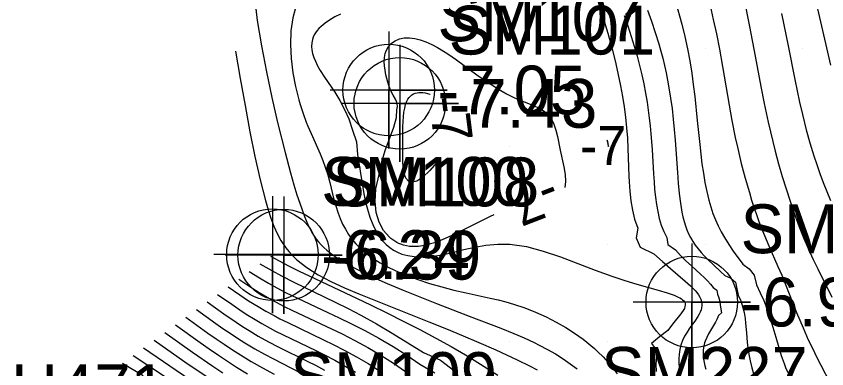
# Model space of a CAD drawing. Extents: x 2602990 to 2605851, y 618069 to 619180.
# Drawn here: x 2604049.7 to 2604091.24, y 618793.62 to 618811.67 of the extents above; entities that cross this region are included whole.
import ezdxf

# ---------------------------------------------------------------- set-up
doc = ezdxf.new("R2010")
doc.units = 0
for name, color, linetype in [('Default', 7, 'Continuous'), ('DTM Contours Major', 7, 'Continuous'), ('DTM Contours Minor', 7, 'Continuous'), ('DTM Contours Minor Text', 7, 'Continuous'), ('Exist DTM Regular Point Underwater CELL', 7, 'Continuous'), ('Exist DTM Regular Point Underwater Cogo Elevation', 7, 'Continuous'), ('Exist DTM Regular Point Underwater Cogo Number', 7, 'Continuous'), ('Exist DTM Scan Elevation Point', 7, 'Continuous')]:
    doc.layers.add(name, color=color, linetype=linetype)

# ---------------------------------------------------------------- blocks, each defined once
blk = doc.blocks.new('POINT_DISPLAY')
at = {"layer": 'Default'}
blk.add_line((0, 0), (0, 0), dxfattribs=at)

msp = doc.modelspace()

# ---------------------------------------------------------------- linework, layer by layer
at = {"layer": 'DTM Contours Major'}
for points in [[(2604085.252, 618812.224), (2604085.42, 618811.503), (2604085.576, 618810.772), (2604085.73, 618809.985), (2604085.888, 618809.099), (2604086.229, 618807.114), (2604086.373, 618806.327), (2604086.548, 618805.462), (2604086.673, 618804.894), (2604086.857, 618804.13), (2604087.055, 618803.379), (2604087.268, 618802.64), (2604087.383, 618802.263), (2604087.503, 618801.89), (2604087.628, 618801.522), (2604087.758, 618801.158), (2604087.893, 618800.799), (2604088.036, 618800.446), (2604088.262, 618799.922), (2604088.735, 618798.866), (2604088.928, 618798.408), (2604089.31, 618797.461), (2604089.692, 618796.5), (2604090.018, 618795.718), (2604090.289, 618795.111), (2604090.496, 618794.672), (2604090.709, 618794.242), (2604090.931, 618793.809), (2604091.397, 618792.93)], [(2604062.184, 618799.003), (2604062.793, 618798.652), (2604063.298, 618798.378), (2604063.926, 618798.058), (2604065.472, 618797.313), (2604066.071, 618797.021), (2604066.7, 618796.705), (2604067.354, 618796.363), (2604068.153, 618795.925), (2604068.963, 618795.452), (2604069.768, 618794.949), (2604070.574, 618794.457), (2604071.442, 618794.059), (2604072.181, 618793.504)], [(2604056.769, 618795.085), (2604058.344, 618793.987), (2604059.484, 618793.207)]]:
    msp.add_lwpolyline(points, dxfattribs=at)
at = {"layer": 'DTM Contours Minor'}
for points in [[(2604061.9, 618812.666), (2604062.048, 618811.46), (2604062.26, 618810.164), (2604062.517, 618808.829), (2604062.801, 618807.504), (2604063.093, 618806.24), (2604063.476, 618804.694), (2604063.754, 618803.647), (2604063.926, 618803.046), (2604064.085, 618802.532), (2604064.313, 618801.856), (2604064.469, 618801.427), (2604064.553, 618801.211), (2604064.642, 618801.002), (2604064.74, 618800.798), (2604064.848, 618800.6), (2604064.971, 618800.407), (2604065.076, 618800.261), (2604065.192, 618800.117), (2604065.32, 618799.975), (2604065.46, 618799.835), (2604065.614, 618799.697), (2604065.781, 618799.56), (2604066.155, 618799.293), (2604066.581, 618799.029), (2604067.055, 618798.769), (2604067.572, 618798.509), (2604068.126, 618798.25), (2604068.713, 618797.991), (2604069.528, 618797.647), (2604070.373, 618797.304), (2604071.23, 618796.966), (2604072.908, 618796.322), (2604074.527, 618795.705), (2604075.198, 618795.434), (2604075.735, 618795.201), (2604076.248, 618794.961), (2604076.498, 618794.837), (2604076.919, 618794.615), (2604077.327, 618794.383), (2604077.719, 618794.139), (2604078.092, 618793.883), (2604078.443, 618793.614)], [(2604079.558, 618812.268), (2604079.765, 618811.636), (2604080.015, 618810.799), (2604080.234, 618809.999), (2604080.423, 618809.234), (2604080.549, 618808.671), (2604080.662, 618808.116), (2604080.762, 618807.569), (2604080.847, 618807.032), (2604080.916, 618806.508), (2604080.973, 618805.96), (2604081.015, 618805.423), (2604081.044, 618804.894), (2604081.096, 618803.481), (2604081.109, 618803.198), (2604081.142, 618802.712), (2604081.194, 618802.227), (2604081.273, 618801.749), (2604081.387, 618801.282), (2604081.546, 618800.83), (2604081.47, 618800.33), (2604081.675, 618799.849), (2604082.37, 618799.504), (2604082.819, 618799.124), (2604083.226, 618798.758), (2604083.987, 618798.108), (2604084.258, 618797.863), (2604084.376, 618797.746), (2604084.483, 618797.632), (2604084.576, 618797.521), (2604084.655, 618797.412), (2604084.723, 618797.298), (2604084.775, 618797.185), (2604084.81, 618797.074), (2604084.829, 618796.964), (2604084.832, 618796.855), (2604084.82, 618796.746), (2604084.791, 618796.635), (2604084.749, 618796.525), (2604084.693, 618796.413), (2604084.628, 618796.3), (2604084.471, 618796.066), (2604084.207, 618795.698), (2604084.074, 618795.499), (2604083.949, 618795.288), (2604083.839, 618795.064), (2604083.751, 618794.825), (2604083.697, 618794.607), (2604083.664, 618794.377), (2604083.651, 618794.133), (2604083.658, 618793.877), (2604083.684, 618793.608)], [(2604083.49, 618812.432), (2604083.801, 618811.271), (2604083.957, 618810.637), (2604084.097, 618810.003), (2604084.214, 618809.388), (2604084.317, 618808.755), (2604084.397, 618808.169), (2604084.468, 618807.567), (2604084.596, 618806.336), (2604084.722, 618805.103), (2604084.778, 618804.603), (2604084.84, 618804.111), (2604084.91, 618803.63), (2604084.99, 618803.16), (2604085.083, 618802.704), (2604085.191, 618802.264), (2604085.292, 618801.916), (2604085.405, 618801.58), (2604085.531, 618801.255), (2604085.67, 618800.94), (2604085.822, 618800.635), (2604085.987, 618800.34), (2604086.209, 618799.988), (2604086.445, 618799.647), (2604086.932, 618798.978), (2604087.265, 618798.747), (2604087.521, 618798.422), (2604087.63, 618797.919), (2604087.823, 618797.514), (2604088.004, 618797.113), (2604088.164, 618796.713), (2604088.304, 618796.318), (2604088.426, 618795.933), (2604088.619, 618795.245), (2604088.771, 618794.708), (2604088.901, 618794.3), (2604089.047, 618793.894), (2604089.128, 618793.692), (2604089.239, 618793.43)], [(2604087.057, 618812.261), (2604087.284, 618811.143), (2604087.566, 618809.635), (2604087.854, 618808.079), (2604088.028, 618807.208), (2604088.236, 618806.248), (2604088.349, 618805.759), (2604088.468, 618805.266), (2604088.594, 618804.769), (2604088.769, 618804.119), (2604088.955, 618803.47), (2604089.149, 618802.828), (2604089.352, 618802.199), (2604089.561, 618801.591), (2604089.821, 618800.887), (2604090.058, 618800.299), (2604090.283, 618799.783), (2604090.545, 618799.219), (2604090.779, 618798.737), (2604091.501, 618797.295)], [(2604090.704, 618812.278), (2604091.428, 618809.165)], [(2604063.998, 618812.027), (2604063.879, 618811.585), (2604063.778, 618810.922), (2604063.749, 618810.223), (2604063.784, 618809.505), (2604063.874, 618808.783), (2604064.008, 618808.075), (2604064.179, 618807.397), (2604064.25, 618807.156), (2604064.401, 618806.694), (2604064.563, 618806.253), (2604064.648, 618806.041), (2604064.804, 618805.672), (2604065.269, 618804.623), (2604065.409, 618804.281), (2604065.535, 618803.937), (2604065.658, 618803.546), (2604065.765, 618803.152), (2604065.964, 618802.363), (2604066.072, 618801.974), (2604066.194, 618801.594), (2604066.302, 618801.309), (2604066.426, 618801.032), (2604066.566, 618800.764), (2604066.725, 618800.504), (2604066.904, 618800.255), (2604067.106, 618800.018), (2604067.372, 618799.754), (2604067.669, 618799.506), (2604067.995, 618799.273), (2604068.347, 618799.054), (2604068.725, 618798.849), (2604069.125, 618798.655), (2604069.683, 618798.417), (2604070.271, 618798.199), (2604070.879, 618797.998), (2604071.5, 618797.816), (2604072.126, 618797.652), (2604072.75, 618797.505), (2604073.989, 618797.24), (2604074.393, 618797.148), (2604074.791, 618797.049), (2604075.184, 618796.939), (2604075.757, 618796.748), (2604076.314, 618796.527), (2604076.852, 618796.282), (2604077.367, 618796.016), (2604077.855, 618795.734), (2604078.313, 618795.442), (2604078.532, 618795.291), (2604078.743, 618795.138), (2604078.945, 618794.982), (2604079.14, 618794.824), (2604079.327, 618794.662), (2604079.507, 618794.496), (2604079.772, 618794.231), (2604080.023, 618793.955), (2604080.264, 618793.665), (2604080.495, 618793.366)], [(2604066.309, 618811.784), (2604066.019, 618811.634), (2604065.756, 618811.478), (2604065.521, 618811.316), (2604065.319, 618811.147), (2604065.213, 618811.042), (2604065.119, 618810.935), (2604065.038, 618810.825), (2604064.971, 618810.712), (2604064.917, 618810.596), (2604064.876, 618810.478), (2604064.841, 618810.306), (2604064.831, 618810.129), (2604064.847, 618809.946), (2604064.885, 618809.758), (2604064.946, 618809.564), (2604065.027, 618809.365), (2604065.141, 618809.137), (2604065.277, 618808.902), (2604065.503, 618808.55), (2604066.019, 618807.78), (2604066.279, 618807.357), (2604066.523, 618806.904), (2604066.737, 618806.418), (2604066.926, 618805.836), (2604067.127, 618805.25), (2604067.19, 618804.587), (2604067.385, 618803.307), (2604067.49, 618802.686), (2604067.585, 618802.229), (2604067.694, 618801.794), (2604067.821, 618801.384), (2604067.968, 618801.004), (2604068.136, 618800.658), (2604068.329, 618800.351), (2604068.484, 618800.154), (2604068.653, 618799.98), (2604068.835, 618799.828), (2604069.03, 618799.697), (2604069.238, 618799.588), (2604069.459, 618799.5), (2604069.769, 618799.417), (2604070.099, 618799.368), (2604070.45, 618799.352), (2604070.835, 618799.293), (2604071.206, 618799.411), (2604071.611, 618799.482), (2604072.114, 618799.596), (2604072.64, 618799.725), (2604073.192, 618799.85), (2604073.768, 618799.951), (2604074.371, 618800.007), (2604075, 618800), (2604075.84, 618799.879), (2604076.71, 618799.653), (2604077.597, 618799.356), (2604078.486, 618799.02), (2604079.364, 618798.677), (2604080.215, 618798.36), (2604080.879, 618798.139), (2604081.505, 618797.95), (2604082.603, 618797.643), (2604083.053, 618797.511), (2604083.423, 618797.385), (2604083.627, 618797.298), (2604083.713, 618797.254), (2604083.787, 618797.209), (2604083.849, 618797.162), (2604083.917, 618797.094), (2604083.958, 618797.031), (2604083.981, 618796.963), (2604083.985, 618796.887), (2604083.97, 618796.805), (2604083.937, 618796.717), (2604083.905, 618796.654), (2604083.758, 618796.432), (2604083.331, 618795.9), (2604083.096, 618795.592), (2604082.666, 618795.268), (2604082.255, 618794.923), (2604082.518, 618794.571), (2604082.514, 618794.223), (2604082.483, 618793.862), (2604082.489, 618793.488)], [(2604082.055, 618811.989), (2604082.254, 618811.416), (2604082.446, 618810.838), (2604082.624, 618810.258), (2604082.73, 618809.888), (2604082.828, 618809.517), (2604082.919, 618809.145), (2604083.003, 618808.771), (2604083.079, 618808.394), (2604083.148, 618808.015), (2604083.232, 618807.484), (2604083.304, 618806.949), (2604083.365, 618806.411), (2604083.417, 618805.872), (2604083.462, 618805.334), (2604083.579, 618803.668), (2604083.622, 618803.124), (2604083.672, 618802.601), (2604083.734, 618802.105), (2604083.812, 618801.641), (2604083.864, 618801.397), (2604083.923, 618801.165), (2604083.99, 618800.943), (2604084.066, 618800.732), (2604084.15, 618800.532), (2604084.246, 618800.341), (2604084.366, 618800.137), (2604084.498, 618799.944), (2604084.642, 618799.76), (2604084.795, 618799.583), (2604084.956, 618799.412), (2604085.123, 618799.244), (2604085.79, 618798.61), (2604086.004, 618798.393), (2604086.313, 618798.257), (2604086.559, 618798.06), (2604086.63, 618797.709), (2604086.702, 618797.393), (2604086.823, 618797.106), (2604086.92, 618796.81), (2604086.995, 618796.508), (2604087.05, 618796.203), (2604087.079, 618795.961), (2604087.118, 618795.471), (2604087.155, 618794.967), (2604087.183, 618794.708), (2604087.234, 618794.373), (2604087.303, 618794.03), (2604087.391, 618793.679), (2604087.497, 618793.322)], [(2604088.92, 618811.815), (2604089.25, 618810.161), (2604089.592, 618808.425), (2604089.837, 618807.275), (2604089.984, 618806.636), (2604090.182, 618805.853), (2604090.365, 618805.196), (2604090.57, 618804.529), (2604090.718, 618804.082), (2604090.878, 618803.627), (2604091.049, 618803.166), (2604091.232, 618802.703), (2604091.425, 618802.241)], [(2604080.849, 618811.709), (2604081.034, 618811.174), (2604081.212, 618810.635), (2604081.379, 618810.094), (2604081.514, 618809.621), (2604081.64, 618809.148), (2604081.754, 618808.676), (2604081.857, 618808.207), (2604081.949, 618807.739), (2604082.029, 618807.274), (2604082.089, 618806.864), (2604082.141, 618806.458), (2604082.185, 618806.053), (2604082.223, 618805.652), (2604082.282, 618804.857), (2604082.355, 618803.601), (2604082.382, 618803.195), (2604082.415, 618802.796), (2604082.456, 618802.407), (2604082.507, 618802.033), (2604082.572, 618801.67), (2604082.654, 618801.319), (2604082.756, 618800.981), (2604082.882, 618800.659), (2604083.036, 618800.352), (2604083.083, 618799.984), (2604083.482, 618799.72), (2604083.742, 618799.431), (2604084.016, 618799.156), (2604084.295, 618798.895), (2604084.762, 618798.467), (2604084.945, 618798.294), (2604085.116, 618798.123), (2604085.272, 618797.954), (2604085.411, 618797.785), (2604085.6, 618797.657), (2604085.64, 618797.438), (2604085.702, 618797.249), (2604085.75, 618797.066), (2604085.772, 618796.884), (2604085.846, 618796.489), (2604085.687, 618796.349), (2604085.613, 618796.176), (2604085.525, 618796.005), (2604085.175, 618795.41), (2604085.081, 618795.227), (2604085.002, 618795.04), (2604084.97, 618794.944), (2604084.928, 618794.775), (2604084.904, 618794.599), (2604084.898, 618794.415), (2604084.906, 618794.265), (2604084.924, 618794.11), (2604084.954, 618793.949), (2604084.994, 618793.782), (2604085.044, 618793.609)], [(2604069.209, 618806.884), (2604069.229, 618807.05), (2604069.218, 618807.19), (2604069.184, 618807.31), (2604069.133, 618807.418), (2604069.012, 618807.624), (2604068.932, 618807.778), (2604068.86, 618807.944), (2604068.795, 618808.12), (2604068.739, 618808.303), (2604068.689, 618808.49), (2604068.646, 618808.68), (2604068.603, 618808.91), (2604068.573, 618809.135), (2604068.56, 618809.354), (2604068.568, 618809.563), (2604068.602, 618809.76), (2604068.665, 618809.941), (2604068.778, 618810.128), (2604068.93, 618810.288), (2604069.119, 618810.415), (2604069.338, 618810.508), (2604069.583, 618810.561), (2604069.851, 618810.57), (2604070.119, 618810.538), (2604070.399, 618810.468), (2604070.69, 618810.365), (2604070.988, 618810.231), (2604071.292, 618810.071), (2604071.598, 618809.888), (2604071.815, 618809.746), (2604072.252, 618809.441), (2604073.298, 618808.679), (2604073.683, 618808.411), (2604074.068, 618808.155), (2604074.451, 618807.917), (2604074.828, 618807.703), (2604075.196, 618807.517), (2604075.556, 618807.361), (2604076.214, 618807.1), (2604076.501, 618806.968), (2604076.753, 618806.818), (2604076.962, 618806.636), (2604077.129, 618806.41), (2604077.256, 618806.144), (2604077.355, 618805.845), (2604077.436, 618805.52), (2604077.58, 618804.817), (2604077.764, 618803.968), (2604077.828, 618803.568), (2604077.848, 618803.204), (2604077.805, 618802.905)], [(2604060.93, 618809.886), (2604061.176, 618808.479), (2604061.424, 618807.094), (2604061.676, 618805.755), (2604061.933, 618804.483), (2604062.197, 618803.303), (2604062.471, 618802.236), (2604062.607, 618801.768), (2604062.751, 618801.331), (2604062.905, 618800.923), (2604063.076, 618800.542), (2604063.266, 618800.189), (2604063.51, 618799.822), (2604063.662, 618799.629), (2604063.848, 618799.424), (2604064.044, 618799.235), (2604064.076, 618799.206), (2604064.588, 618798.805), (2604065.174, 618798.437), (2604065.822, 618798.096), (2604066.521, 618797.773), (2604067.26, 618797.46), (2604068.964, 618796.779), (2604070.842, 618796.033), (2604071.747, 618795.668), (2604072.607, 618795.315), (2604073.402, 618794.978), (2604074.274, 618794.59), (2604075.377, 618794.077), (2604075.994, 618793.774), (2604076.398, 618793.562)], [(2604070, 618803.182), (2604069.798, 618803.232), (2604069.662, 618803.389), (2604069.579, 618803.628), (2604069.535, 618803.925), (2604069.518, 618804.254), (2604069.51, 618805.346), (2604069.517, 618806.006), (2604069.527, 618806.275), (2604069.544, 618806.525), (2604069.568, 618806.755), (2604069.604, 618806.966), (2604069.653, 618807.154), (2604069.716, 618807.32), (2604069.768, 618807.418), (2604069.828, 618807.505), (2604069.896, 618807.581), (2604069.971, 618807.644), (2604070.055, 618807.696), (2604070.147, 618807.735), (2604070.237, 618807.759), (2604070.333, 618807.772), (2604070.436, 618807.775), (2604070.543, 618807.767), (2604070.655, 618807.748), (2604070.772, 618807.719), (2604070.901, 618807.675), (2604070.912, 618807.671)], [(2604074.176, 618801.509), (2604073.99, 618801.426), (2604073.371, 618801.12), (2604072.754, 618800.806), (2604072.149, 618800.506), (2604071.566, 618800.244), (2604071.347, 618800.156), (2604071.131, 618800.079), (2604070.921, 618800.012), (2604070.715, 618799.958), (2604070.515, 618799.917), (2604070.319, 618799.89), (2604070.157, 618799.88), (2604070, 618799.88), (2604069.845, 618799.891), (2604069.694, 618799.915), (2604069.547, 618799.95), (2604069.404, 618799.998), (2604069.298, 618800.042), (2604069.194, 618800.094), (2604069.092, 618800.154), (2604068.994, 618800.221), (2604068.898, 618800.296), (2604068.806, 618800.378), (2604068.525, 618800.708), (2604068.3, 618801.122), (2604068.147, 618801.617), (2604068.084, 618802.191), (2604068.128, 618802.841), (2604068.298, 618803.565), (2604068.415, 618804.165), (2604068.611, 618804.793), (2604069.046, 618805.993), (2604069.186, 618806.495), (2604069.209, 618806.884)], [(2604080.054, 618805.054), (2604080.009, 618805.247), (2604079.985, 618805.319), (2604079.981, 618805.324), (2604079.982, 618805.29), (2604080.016, 618805.119), (2604080.051, 618805.005), (2604080.058, 618804.998), (2604080.054, 618805.054)], [(2604071.33, 618804.301), (2604071.242, 618804.174), (2604070.893, 618803.768), (2604070.539, 618803.433), (2604070.226, 618803.221), (2604070, 618803.182)], [(2604062.726, 618799.395), (2604063.654, 618798.902), (2604064.198, 618798.627), (2604064.711, 618798.377), (2604067.161, 618797.225), (2604067.847, 618796.898), (2604068.684, 618796.49), (2604069.532, 618796.067), (2604070.375, 618795.634), (2604071.197, 618795.197), (2604071.982, 618794.763), (2604072.714, 618794.339), (2604073.17, 618794.062), (2604074.38, 618793.3)], [(2604061.643, 618798.611), (2604062.164, 618798.278), (2604062.619, 618798.005), (2604063.055, 618797.762), (2604063.504, 618797.529), (2604064.112, 618797.234), (2604065.669, 618796.51), (2604066.244, 618796.238), (2604066.837, 618795.949), (2604067.558, 618795.582), (2604068.285, 618795.19), (2604069.007, 618794.771), (2604069.711, 618794.327), (2604070.385, 618793.856), (2604071.157, 618793.422)], [(2604061.101, 618798.219), (2604061.765, 618797.773), (2604062.146, 618797.532), (2604062.562, 618797.286), (2604062.976, 618797.057), (2604063.435, 618796.82), (2604063.862, 618796.611), (2604065.85, 618795.673), (2604066.395, 618795.406), (2604067.055, 618795.069), (2604067.721, 618794.709), (2604068.381, 618794.324), (2604069.026, 618793.914), (2604069.645, 618793.478)], [(2604060.56, 618797.827), (2604061.158, 618797.41), (2604061.609, 618797.109), (2604062.095, 618796.805), (2604062.488, 618796.576), (2604062.91, 618796.345), (2604063.211, 618796.189), (2604063.617, 618795.987), (2604065.45, 618795.113), (2604065.944, 618794.869), (2604066.54, 618794.563), (2604067.14, 618794.235), (2604067.735, 618793.886), (2604068.318, 618793.512)], [(2604060.018, 618797.435), (2604060.739, 618796.925), (2604061.281, 618796.558), (2604061.564, 618796.375), (2604061.856, 618796.193), (2604062.292, 618795.936), (2604062.703, 618795.708), (2604062.99, 618795.557), (2604063.373, 618795.365), (2604065.046, 618794.556), (2604065.489, 618794.335), (2604066.022, 618794.058), (2604066.556, 618793.763), (2604067.086, 618793.448)], [(2604059.477, 618797.044), (2604060.328, 618796.436), (2604060.963, 618796.002), (2604061.292, 618795.787), (2604061.629, 618795.576), (2604062.103, 618795.294), (2604062.632, 618795), (2604063.125, 618794.746), (2604064.635, 618794.003), (2604065.028, 618793.804), (2604065.497, 618793.556)], [(2604058.935, 618796.652), (2604059.923, 618795.945), (2604060.287, 618795.692), (2604060.656, 618795.441), (2604061.032, 618795.194), (2604061.412, 618794.953), (2604061.92, 618794.647), (2604062.421, 618794.366), (2604062.876, 618794.126), (2604064.227, 618793.441)], [(2604058.394, 618796.26), (2604059.523, 618795.453), (2604059.936, 618795.165), (2604060.355, 618794.88), (2604060.776, 618794.601), (2604061.198, 618794.331), (2604061.736, 618794.004), (2604062.316, 618793.673), (2604062.91, 618793.355)], [(2604057.852, 618795.868), (2604059.127, 618794.961), (2604059.592, 618794.638), (2604060.061, 618794.318), (2604060.528, 618794.007), (2604060.99, 618793.709), (2604061.551, 618793.361)], [(2604057.31, 618795.476), (2604058.734, 618794.472), (2604059.771, 618793.759), (2604060.283, 618793.416)], [(2604056.227, 618794.693), (2604060.962, 618791.462)], [(2604055.144, 618793.909), (2604056.205, 618793.277)], [(2604055.686, 618794.301), (2604057.545, 618793.077)]]:
    msp.add_lwpolyline(points, dxfattribs=at)
at = {"layer": 'Exist DTM Regular Point Underwater CELL'}
for points in [[(2604068.786, 618810.893), (2604068.786, 618804.893), (2604068.786, 618807.893), (2604071.786, 618807.893), (2604065.786, 618807.893)], [(2604069.356, 618810.213), (2604069.356, 618804.213), (2604069.356, 618807.213), (2604072.356, 618807.213), (2604066.356, 618807.213)], [(2604062.826, 618802.467), (2604062.826, 618796.467), (2604062.826, 618799.467), (2604065.826, 618799.467), (2604059.826, 618799.467)], [(2604063.405, 618802.44), (2604063.405, 618796.44), (2604063.405, 618799.44), (2604066.405, 618799.44), (2604060.405, 618799.44)], [(2604084.319, 618800.04), (2604084.319, 618794.04), (2604084.319, 618797.04), (2604087.319, 618797.04), (2604081.319, 618797.04)]]:
    msp.add_lwpolyline(points, dxfattribs=at)
for centre in [(2604068.786, 618807.893), (2604069.356, 618807.213), (2604062.826, 618799.467), (2604063.405, 618799.44), (2604084.319, 618797.04)]:
    msp.add_circle(centre, 2.344, dxfattribs=at)

# ---------------------------------------------------------------- block references
at = {"layer": 'Exist DTM Scan Elevation Point', "xscale": 1.3123333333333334, "yscale": 1.3123333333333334}
for p in [(2604065, 618810), (2604070, 618810), (2604075, 618810), (2604080, 618810), (2604085, 618810), (2604090, 618810), (2604070, 618805), (2604075, 618805), (2604080, 618805), (2604085, 618805), (2604090, 618805), (2604070, 618800), (2604075, 618800), (2604080, 618800), (2604085, 618800), (2604090, 618800), (2604075, 618795), (2604080, 618795), (2604085, 618795), (2604090, 618795)]:
    msp.add_blockref('POINT_DISPLAY', p, dxfattribs=at)

# ---------------------------------------------------------------- texts
at = {"layer": 'DTM Contours Minor Text'}
for rotation, p in [(277.0837, (2604070.834, 618807.484)), (201.0368, (2604077.083, 618803.601))]:
    msp.add_text('-7', height=2, rotation=rotation, dxfattribs=at).set_placement(p)
msp.add_text('-7', height=2, dxfattribs=at).set_placement((2604078.582, 618804.054))
at = {"layer": 'Exist DTM Regular Point Underwater Cogo Elevation'}
for s, p in [('-7.05', (2604071.286, 618806.643)), ('-7.43', (2604071.856, 618805.963)), ('-6.24', (2604065.326, 618798.217)), ('-6.39', (2604065.905, 618798.19)), ('-6.98', (2604086.819, 618795.79))]:
    msp.add_text(s, height=2.5, dxfattribs=at).set_placement(p)
at = {"layer": 'Exist DTM Regular Point Underwater Cogo Number'}
for s, p in [('SM107', (2604071.286, 618810.393)), ('SM101', (2604071.856, 618809.713)), ('SM100', (2604065.326, 618801.967)), ('SM108', (2604065.905, 618801.94)), ('SM228', (2604086.819, 618799.54)), ('SM227', (2604079.67, 618792.242)), ('SM109', (2604063.745, 618791.973)), ('H471', (2604049.422, 618791.357))]:
    msp.add_text(s, height=2.5, dxfattribs=at).set_placement(p)

doc.saveas('drawing.dxf')
